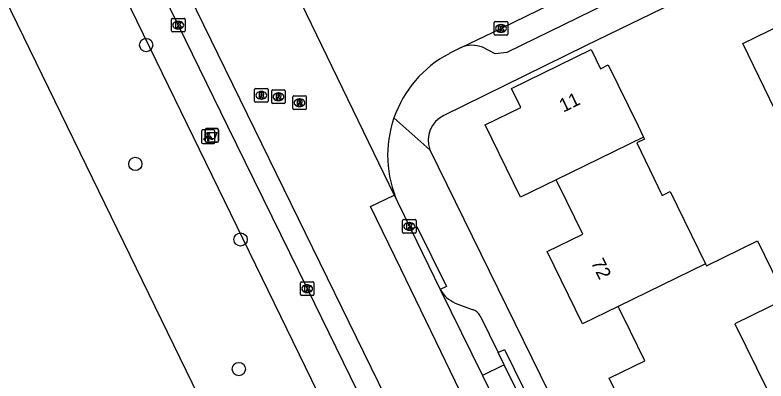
# Model space of a CAD drawing. Extents: x 160457 to 162082, y 388340 to 389736.
# Drawn here: x 161211.9 to 161267.1, y 388969 to 388995.9 of the extents above; entities that cross this region are included whole.
import ezdxf

# ---------------------------------------------------------------- set-up
doc = ezdxf.new("R2010")
doc.units = 0
for name, color, linetype in [('IMGEO_Afvalbak', 7, 'Continuous'), ('IMGEO_Boom', 7, 'Continuous'), ('IMGEO_Groenvoorziening', 7, 'Continuous'), ('IMGEO_Kolk', 7, 'Continuous'), ('IMGEO_Lichtpunt', 7, 'Continuous'), ('IMGEO_Muur', 7, 'Continuous'), ('IMGEO_Pand', 7, 'Continuous'), ('IMGEO_Pand_nummerreeks', 7, 'Continuous'), ('IMGEO_Parkeervlak_open', 7, 'Continuous'), ('IMGEO_Rijbaan_lokaal_gesloten', 7, 'Continuous'), ('IMGEO_Rijbaan_lokaal_open', 7, 'Continuous'), ('IMGEO_Rioolput', 7, 'Continuous'), ('IMGEO_Voetpad_open', 7, 'Continuous'), ('IMGEO_Waterloop', 7, 'Continuous')]:
    doc.layers.add(name, color=color, linetype=linetype)

msp = doc.modelspace()

# ---------------------------------------------------------------- linework, layer by layer
at = {"layer": 'IMGEO_Afvalbak'}
for p, q in [((161225.843, 388986.668), (161225.843, 388987.468)), ((161225.843, 388987.468), (161225.843, 388986.668)), ((161225.943, 388987.568), (161226.733, 388987.568)), ((161226.733, 388987.568), (161225.943, 388987.568)), ((161226.833, 388987.468), (161226.833, 388986.668)), ((161226.833, 388986.668), (161226.833, 388987.468)), ((161226.733, 388986.568), (161225.943, 388986.568)), ((161225.943, 388986.568), (161226.733, 388986.568))]:
    msp.add_line(p, q, dxfattribs=at)
msp.add_lwpolyline([(161225.986, 388987.282), (161226.69, 388987.282), (161226.541, 388986.812), (161226.135, 388986.812), (161225.986, 388987.282)], dxfattribs=at)
for centre, start, end in [((161225.943, 388987.468), 90, 180), ((161225.943, 388987.468), 90, 180), ((161226.733, 388987.468), 0, 90), ((161226.733, 388987.468), 360, 90), ((161225.943, 388986.668), 180, 270), ((161225.943, 388986.668), 180, 270), ((161226.733, 388986.668), 270, 0), ((161226.733, 388986.668), 270, 0)]:
    msp.add_arc(centre, 0.1, start, end, dxfattribs=at)
at = {"layer": 'IMGEO_Boom'}
for centre in [(161221.508, 388993.717), (161220.71, 388984.974), (161228.447, 388979.419), (161228.318, 388969.893)]:
    msp.add_circle(centre, 0.489, dxfattribs=at)
at = {"layer": 'IMGEO_Groenvoorziening'}
msp.add_lwpolyline([(161169.682, 389082.224), (161176.809, 389085.842), (161261.619, 388911.68)], dxfattribs=at)
at = {"layer": 'IMGEO_Kolk'}
for p, q in [((161223.361, 388994.752), (161223.361, 388995.604)), ((161223.436, 388995.678), (161224.288, 388995.678)), ((161223.849, 388995.458), (161223.874, 388995.458)), ((161224.362, 388995.604), (161224.362, 388994.752)), ((161247.16, 388995.44), (161248.012, 388995.44)), ((161223.872, 388994.898), (161223.847, 388994.898)), ((161247.085, 388994.514), (161247.085, 388995.366)), ((161247.573, 388995.22), (161247.598, 388995.22)), ((161248.086, 388995.366), (161248.086, 388994.514)), ((161224.288, 388994.678), (161223.436, 388994.678)), ((161248.012, 388994.44), (161247.16, 388994.44)), ((161247.596, 388994.66), (161247.571, 388994.66)), ((161240.343, 388979.957), (161240.343, 388980.809)), ((161240.418, 388980.883), (161241.27, 388980.883)), ((161240.831, 388980.663), (161240.856, 388980.663)), ((161241.344, 388980.809), (161241.344, 388979.957)), ((161240.854, 388980.103), (161240.829, 388980.103)), ((161241.27, 388979.883), (161240.418, 388979.883)), ((161232.84, 388975.375), (161232.84, 388976.227)), ((161232.915, 388976.301), (161233.767, 388976.301)), ((161233.328, 388976.081), (161233.353, 388976.081)), ((161233.841, 388976.227), (161233.841, 388975.375)), ((161233.351, 388975.521), (161233.326, 388975.521)), ((161233.767, 388975.301), (161232.915, 388975.301))]:
    msp.add_line(p, q, dxfattribs=at)
for points in [[(161223.361, 388994.752), (161223.361, 388995.604)], [(161223.436, 388995.678), (161224.288, 388995.678)], [(161223.682, 388995.378), (161223.805, 388995.378), (161223.805, 388995.227), (161223.935, 388995.378), (161224.099, 388995.378), (161223.953, 388995.227), (161224.106, 388994.978), (161223.954, 388994.978), (161223.869, 388995.142), (161223.805, 388995.075), (161223.805, 388994.978), (161223.682, 388994.978), (161223.682, 388995.378)], [(161224.362, 388995.604), (161224.362, 388994.752)], [(161247.16, 388995.44), (161248.012, 388995.44)], [(161247.085, 388994.514), (161247.085, 388995.366)], [(161247.406, 388995.14), (161247.529, 388995.14), (161247.529, 388994.989), (161247.659, 388995.14), (161247.823, 388995.14), (161247.677, 388994.989), (161247.83, 388994.74), (161247.678, 388994.74), (161247.593, 388994.904), (161247.529, 388994.837), (161247.529, 388994.74), (161247.406, 388994.74), (161247.406, 388995.14)], [(161248.086, 388995.366), (161248.086, 388994.514)], [(161224.288, 388994.678), (161223.436, 388994.678)], [(161248.012, 388994.44), (161247.16, 388994.44)], [(161240.343, 388979.957), (161240.343, 388980.809)], [(161240.418, 388980.883), (161241.27, 388980.883)], [(161240.664, 388980.583), (161240.787, 388980.583), (161240.787, 388980.432), (161240.917, 388980.583), (161241.081, 388980.583), (161240.935, 388980.432), (161241.088, 388980.183), (161240.936, 388980.183), (161240.851, 388980.347), (161240.787, 388980.28), (161240.787, 388980.183), (161240.664, 388980.183), (161240.664, 388980.583)], [(161241.344, 388980.809), (161241.344, 388979.957)], [(161241.27, 388979.883), (161240.418, 388979.883)], [(161232.84, 388975.375), (161232.84, 388976.227)], [(161232.915, 388976.301), (161233.767, 388976.301)], [(161233.841, 388976.227), (161233.841, 388975.375)], [(161233.161, 388976.001), (161233.284, 388976.001), (161233.284, 388975.85), (161233.414, 388976.001), (161233.578, 388976.001), (161233.432, 388975.85), (161233.585, 388975.601), (161233.433, 388975.601), (161233.348, 388975.765), (161233.284, 388975.698), (161233.284, 388975.601), (161233.161, 388975.601), (161233.161, 388976.001)], [(161233.767, 388975.301), (161232.915, 388975.301)]]:
    msp.add_lwpolyline(points, dxfattribs=at)
for centre, start, end in [((161223.438, 388995.602), 91.552, 178.448), ((161223.438, 388995.602), 91.552, 178.448), ((161224.286, 388995.602), 1.552, 88.448), ((161224.286, 388995.602), 1.552, 88.448), ((161247.162, 388995.364), 91.552, 178.448), ((161247.162, 388995.364), 91.552, 178.448), ((161248.01, 388995.364), 1.552, 88.448), ((161248.01, 388995.364), 1.552, 88.448), ((161223.438, 388994.754), 181.552, 268.448), ((161223.438, 388994.754), 181.552, 268.448), ((161224.286, 388994.754), 271.552, 358.448), ((161224.286, 388994.754), 271.552, 358.448), ((161247.162, 388994.516), 181.552, 268.448), ((161247.162, 388994.516), 181.552, 268.448), ((161248.01, 388994.516), 271.552, 358.448), ((161248.01, 388994.516), 271.552, 358.448), ((161240.42, 388980.807), 91.552, 178.448), ((161240.42, 388980.807), 91.552, 178.448), ((161241.268, 388980.807), 1.552, 88.448), ((161241.268, 388980.807), 1.552, 88.448), ((161240.42, 388979.959), 181.552, 268.448), ((161240.42, 388979.959), 181.552, 268.448), ((161241.268, 388979.959), 271.552, 358.448), ((161241.268, 388979.959), 271.552, 358.448), ((161232.917, 388976.225), 91.552, 178.448), ((161232.917, 388976.225), 91.552, 178.448), ((161233.765, 388976.225), 1.552, 88.448), ((161233.765, 388976.225), 1.552, 88.448), ((161232.917, 388975.377), 181.552, 268.448), ((161232.917, 388975.377), 181.552, 268.448), ((161233.765, 388975.377), 271.552, 358.448), ((161233.765, 388975.377), 271.552, 358.448)]:
    msp.add_arc(centre, 0.0765, start, end, dxfattribs=at)
for centre, major_axis, ratio, start_param, end_param in [((161223.848, 388995.178), (-0.387, 0.002), 0.722429, 4.712389, 7.853982), ((161223.873, 388995.178), (-0.39, 0.002), 0.717154, 1.570796, 4.712389), ((161247.572, 388994.94), (-0.387, 0.002), 0.722429, 4.712389, 7.853982), ((161247.597, 388994.94), (-0.39, 0.002), 0.717154, 1.570796, 4.712389), ((161240.83, 388980.383), (-0.387, 0.002), 0.722429, 4.712389, 7.853982), ((161240.855, 388980.383), (-0.39, 0.002), 0.717154, 1.570796, 4.712389), ((161233.327, 388975.801), (-0.387, 0.002), 0.722429, 4.712389, 7.853982), ((161233.352, 388975.801), (-0.39, 0.002), 0.717154, 1.570796, 4.712389)]:
    msp.add_ellipse(centre, major_axis=major_axis, ratio=ratio, start_param=start_param, end_param=end_param, dxfattribs=at)
at = {"layer": 'IMGEO_Lichtpunt'}
for p, q in [((161225.567, 388987.375), (161225.567, 388986.568)), ((161225.567, 388987.375), (161225.567, 388986.568)), ((161226.469, 388987.47), (161225.661, 388987.47)), ((161226.469, 388987.47), (161225.661, 388987.47)), ((161226.563, 388986.568), (161226.563, 388987.375)), ((161226.563, 388986.568), (161226.563, 388987.375)), ((161225.661, 388986.474), (161226.469, 388986.474)), ((161225.661, 388986.474), (161226.469, 388986.474))]:
    msp.add_line(p, q, dxfattribs=at)
for points in [[(161225.941, 388987.039), (161225.98, 388987.011), (161225.792, 388986.749), (161225.754, 388986.776), (161225.941, 388987.039)], [(161226.043, 388986.991), (161226.09, 388986.991), (161226.09, 388986.669), (161226.043, 388986.669), (161226.043, 388986.991)], [(161226.153, 388987.011), (161226.191, 388987.038), (161226.378, 388986.776), (161226.339, 388986.748), (161226.153, 388987.011)]]:
    msp.add_lwpolyline(points, dxfattribs=at)
msp.add_circle((161226.066, 388987.173), 0.0994, dxfattribs=at)
for centre, start, end in [((161225.661, 388987.375), 90, 180), ((161225.661, 388987.375), 90, 180), ((161226.469, 388987.375), 0, 90), ((161226.469, 388987.375), 0, 90), ((161225.661, 388986.568), 180, 270), ((161225.661, 388986.568), 180, 270), ((161226.469, 388986.568), 270, 0), ((161226.469, 388986.568), 270, 360)]:
    msp.add_arc(centre, 0.0946, start, end, dxfattribs=at)
at = {"layer": 'IMGEO_Muur'}
msp.add_lwpolyline([(161261.842, 388997.587), (161253.845, 388993.681)], dxfattribs=at)
at = {"layer": 'IMGEO_Pand'}
for points in [[(161270.981, 388989.562), (161268.115, 388988.163), (161265.35, 388993.825), (161268.216, 388995.224)], [(161251.646, 388983.814), (161249.024, 388982.533), (161246.43, 388987.84), (161249.052, 388989.122), (161248.363, 388990.532), (161254.201, 388993.385), (161254.89, 388991.975), (161255.474, 388992.26), (161257.668, 388987.768), (161258.066, 388986.952)], [(161258.066, 388986.952), (161251.646, 388983.814)], [(161258.066, 388986.952), (161258.141, 388986.799), (161257.558, 388986.514), (161259.44, 388982.661), (161260.023, 388982.946), (161262.616, 388977.638)], [(161256.198, 388974.501), (161253.576, 388973.22), (161250.982, 388978.527), (161253.604, 388979.809), (161252.435, 388982.2), (161251.721, 388983.661), (161251.646, 388983.814)], [(161262.616, 388977.638), (161262.691, 388977.485), (161266.429, 388979.311), (161268.512, 388975.048), (161264.773, 388973.222), (161267.162, 388968.332)], [(161262.616, 388977.638), (161256.198, 388974.501)], [(161260.746, 388965.197), (161258.124, 388963.915), (161255.529, 388969.223), (161258.152, 388970.505), (161257.099, 388972.659), (161256.273, 388974.348), (161256.198, 388974.501)]]:
    msp.add_lwpolyline(points, dxfattribs=at)
at = {"layer": 'IMGEO_Parkeervlak_open'}
msp.add_lwpolyline([(161247.825, 388970.206), (161246.226, 388969.421)], dxfattribs=at)
at = {"layer": 'IMGEO_Rijbaan_lokaal_gesloten'}
for points in [[(161267.467, 388909.788), (161175.431, 389098.144)], [(161176.223, 389092.673), (161178.058, 389088.894), (161180.499, 389083.878), (161187.048, 389070.448), (161195.466, 389053.348), (161206.501, 389030.746), (161215.107, 389013.085), (161221.505, 389000), (161223.863, 388995.178), (161227.484, 388987.759), (161233.342, 388975.802), (161243.902, 388954.184), (161252.438, 388936.774), (161261.81, 388917.456), (161265.936, 388909.029)], [(161231.35, 389000), (161239.729, 388982.689)], [(161272.138, 388912.105), (161253.979, 388949.213), (161246.821, 388963.638), (161240.225, 388977.264), (161238.004, 388981.853), (161239.729, 388982.689)], [(161239.729, 388982.689), (161239.995, 388982.14)], [(161239.995, 388982.14), (161240.948, 388980.165)], [(161240.948, 388980.165), (161243.12, 388975.751)], [(161243.12, 388975.751), (161246.226, 388969.421)], [(161246.226, 388969.421), (161247.514, 388966.796)]]:
    msp.add_lwpolyline(points, dxfattribs=at)
at = {"layer": 'IMGEO_Rijbaan_lokaal_open'}
for points in [[(161244.668, 388993.532), (161247.585, 388994.941), (161257.929, 389000), (161260.015, 389001.02), (161261.528, 389001.763)], [(161244.668, 388993.532), (161243.767, 388993.082)]]:
    msp.add_lwpolyline(points, dxfattribs=at)
for centre, start, end in [((161247.716, 388985.601), 117.8264, 160.985), ((161247.714, 388985.599), 160.968, 204.1343)]:
    msp.add_arc(centre, 8.459, start, end, dxfattribs=at)
at = {"layer": 'IMGEO_Rioolput'}
for p, q in [((161229.469, 388989.594), (161229.469, 388990.446)), ((161229.544, 388990.52), (161230.396, 388990.52)), ((161230.47, 388990.446), (161230.47, 388989.594)), ((161230.806, 388990.416), (161231.658, 388990.416)), ((161229.957, 388990.3), (161229.982, 388990.3)), ((161230.731, 388989.49), (161230.731, 388990.342)), ((161231.219, 388990.196), (161231.244, 388990.196)), ((161231.732, 388990.342), (161231.732, 388989.49)), ((161232.277, 388989.044), (161232.277, 388989.896)), ((161232.352, 388989.97), (161233.204, 388989.97)), ((161233.278, 388989.896), (161233.278, 388989.044)), ((161230.396, 388989.52), (161229.544, 388989.52)), ((161229.98, 388989.74), (161229.955, 388989.74)), ((161231.658, 388989.416), (161230.806, 388989.416)), ((161231.242, 388989.636), (161231.217, 388989.636)), ((161232.765, 388989.75), (161232.79, 388989.75)), ((161233.204, 388988.97), (161232.352, 388988.97)), ((161232.788, 388989.19), (161232.763, 388989.19))]:
    msp.add_line(p, q, dxfattribs=at)
for points in [[(161229.469, 388989.594), (161229.469, 388990.446)], [(161229.544, 388990.52), (161230.396, 388990.52)], [(161230.47, 388990.446), (161230.47, 388989.594)], [(161230.806, 388990.416), (161231.658, 388990.416)], [(161230.058, 388990.218), (161229.806, 388990.22), (161229.806, 388989.82)], [(161229.806, 388989.82), (161229.93, 388989.82), (161229.93, 388989.982), (161229.941, 388989.982)], [(161229.984, 388990.139), (161229.93, 388990.139), (161229.93, 388990.058)], [(161229.93, 388990.058), (161229.982, 388990.058)], [(161229.988, 388989.953), (161230.059, 388989.82), (161230.199, 388989.82), (161230.134, 388989.946)], [(161230.731, 388989.49), (161230.731, 388990.342)], [(161231.32, 388990.114), (161231.068, 388990.116), (161231.068, 388989.716)], [(161231.068, 388989.716), (161231.192, 388989.716), (161231.192, 388989.878), (161231.203, 388989.878)], [(161231.246, 388990.035), (161231.192, 388990.035), (161231.192, 388989.954)], [(161231.192, 388989.954), (161231.244, 388989.954)], [(161231.732, 388990.342), (161231.732, 388989.49)], [(161232.277, 388989.044), (161232.277, 388989.896)], [(161232.352, 388989.97), (161233.204, 388989.97)], [(161233.278, 388989.896), (161233.278, 388989.044)], [(161230.396, 388989.52), (161229.544, 388989.52)], [(161231.658, 388989.416), (161230.806, 388989.416)], [(161231.25, 388989.849), (161231.321, 388989.716), (161231.461, 388989.716), (161231.396, 388989.842)], [(161232.866, 388989.668), (161232.614, 388989.67), (161232.614, 388989.27)], [(161232.614, 388989.27), (161232.738, 388989.27), (161232.738, 388989.432), (161232.749, 388989.432)], [(161232.792, 388989.589), (161232.738, 388989.589), (161232.738, 388989.508)], [(161232.738, 388989.508), (161232.79, 388989.508)], [(161232.796, 388989.403), (161232.867, 388989.27), (161233.007, 388989.27), (161232.942, 388989.396)], [(161233.204, 388988.97), (161232.352, 388988.97)]]:
    msp.add_lwpolyline(points, dxfattribs=at)
for centre, radius, start, end in [((161229.546, 388990.444), 0.0765, 91.552, 178.448), ((161229.546, 388990.444), 0.0765, 91.552, 178.448), ((161230.394, 388990.444), 0.0765, 1.552, 88.448), ((161230.394, 388990.444), 0.0765, 1.552, 88.448), ((161230.808, 388990.34), 0.0765, 91.552, 178.448), ((161230.808, 388990.34), 0.0765, 91.552, 178.448), ((161231.656, 388990.34), 0.0765, 1.552, 88.448), ((161231.656, 388990.34), 0.0765, 1.552, 88.448), ((161229.94, 388989.929), 0.0533, 26.0293, 88.6989), ((161229.966, 388990.247), 0.19, 274.7715, 282.9687), ((161229.99, 388990.043), 0.0964, 77.0061, 93.1865), ((161230.004, 388990.1), 0.0378, 276.6634, 79.6772), ((161230.057, 388990.108), 0.109, 350.3612, 89.416), ((161230.055, 388990.108), 0.112, 277.5842, 350.9817), ((161230.039, 388989.893), 0.108, 29.5134, 73.7905), ((161231.202, 388989.825), 0.0533, 26.0293, 88.6989), ((161231.228, 388990.143), 0.19, 274.7715, 282.9687), ((161231.252, 388989.939), 0.0964, 77.0061, 93.1865), ((161231.266, 388989.996), 0.0378, 276.6634, 79.6772), ((161231.319, 388990.004), 0.109, 350.3612, 89.416), ((161231.317, 388990.004), 0.112, 277.5842, 350.9817), ((161231.301, 388989.789), 0.108, 29.5134, 73.7905), ((161232.354, 388989.894), 0.0765, 91.552, 178.448), ((161232.354, 388989.894), 0.0765, 91.552, 178.448), ((161233.202, 388989.894), 0.0765, 1.552, 88.448), ((161233.202, 388989.894), 0.0765, 1.552, 88.448), ((161229.546, 388989.596), 0.0765, 181.552, 268.448), ((161229.546, 388989.596), 0.0765, 181.552, 268.448), ((161230.394, 388989.596), 0.0765, 271.552, 358.448), ((161230.394, 388989.596), 0.0765, 271.552, 358.448), ((161230.808, 388989.492), 0.0765, 181.552, 268.448), ((161230.808, 388989.492), 0.0765, 181.552, 268.448), ((161231.656, 388989.492), 0.0765, 271.552, 358.448), ((161231.656, 388989.492), 0.0765, 271.552, 358.448), ((161232.748, 388989.379), 0.0533, 26.0293, 88.6989), ((161232.774, 388989.697), 0.19, 274.7715, 282.9687), ((161232.798, 388989.493), 0.0964, 77.0061, 93.1865), ((161232.812, 388989.55), 0.0378, 276.6634, 79.6772), ((161232.865, 388989.558), 0.109, 350.3612, 89.416), ((161232.863, 388989.558), 0.112, 277.5842, 350.9817), ((161232.847, 388989.343), 0.108, 29.5134, 73.7905), ((161232.354, 388989.046), 0.0765, 181.552, 268.448), ((161232.354, 388989.046), 0.0765, 181.552, 268.448), ((161233.202, 388989.046), 0.0765, 271.552, 358.448), ((161233.202, 388989.046), 0.0765, 271.552, 358.448)]:
    msp.add_arc(centre, radius, start, end, dxfattribs=at)
for centre, major_axis, ratio, start_param, end_param in [((161229.956, 388990.02), (-0.387, 0.002), 0.722429, 4.712389, 7.853982), ((161229.981, 388990.02), (-0.39, 0.002), 0.717154, 1.570796, 4.712389), ((161231.218, 388989.916), (-0.387, 0.002), 0.722429, 4.712389, 7.853982), ((161231.243, 388989.916), (-0.39, 0.002), 0.717154, 1.570796, 4.712389), ((161232.764, 388989.47), (-0.387, 0.002), 0.722429, 4.712389, 7.853982), ((161232.789, 388989.47), (-0.39, 0.002), 0.717154, 1.570796, 4.712389)]:
    msp.add_ellipse(centre, major_axis=major_axis, ratio=ratio, start_param=start_param, end_param=end_param, dxfattribs=at)
at = {"layer": 'IMGEO_Voetpad_open'}
for points in [[(161261.602, 388999.838), (161248.011, 388993.166), (161247.158, 388993.077), (161246.221, 388993.552)], [(161266.025, 388999.645), (161262.69, 388998.002), (161261.842, 388997.587), (161253.845, 388993.681), (161253.796, 388993.656), (161243.393, 388988.545)], [(161239.718, 388988.357), (161242.363, 388986.019)], [(161242.363, 388986.019), (161277.316, 388914.672)], [(161240.948, 388980.165), (161241.396, 388980.385), (161243.568, 388975.971), (161243.12, 388975.751)], [(161244.227, 388974.746), (161245.468, 388974.267)], [(161246.058, 388973.793), (161247.384, 388971.101)], [(161247.384, 388971.101), (161247.831, 388971.322), (161249.967, 388966.988), (161249.519, 388966.767)], [(161247.825, 388970.206), (161247.384, 388971.101)], [(161249.116, 388967.585), (161247.825, 388970.206)]]:
    msp.add_lwpolyline(points, dxfattribs=at)
for centre, radius, start, end in [((161245.468, 388991.7), 1.999, 67.876, 113.5997), ((161244.242, 388986.726), 2.007, 115.0092, 200.6235), ((161245.04, 388976.754), 2.166, 207.5761, 247.9538), ((161245.245, 388973.385), 0.909, 26.6352, 75.8087)]:
    msp.add_arc(centre, radius, start, end, dxfattribs=at)
at = {"layer": 'IMGEO_Waterloop'}
msp.add_lwpolyline([(161259.547, 388906.282), (161259.092, 388906.228), (161258.634, 388906.213), (161258.177, 388906.239), (161257.723, 388906.303), (161257.277, 388906.407), (161256.842, 388906.55), (161256.42, 388906.729), (161256.016, 388906.945), (161255.632, 388907.195), (161255.271, 388907.477), (161254.936, 388907.789), (161254.629, 388908.129), (161254.353, 388908.495), (161254.11, 388908.883), (161253.901, 388909.291), (161209.725, 389000), (161169.682, 389082.224)], dxfattribs=at)

# ---------------------------------------------------------------- texts
at = {"layer": 'IMGEO_Pand_nummerreeks'}
for s, rotation, p in [('11', 26.0467, (161252.164, 388988.739)), ('72', 296.0522, (161254.179, 388977.725))]:
    msp.add_text(s, height=1, rotation=rotation, dxfattribs=at).set_placement(p)

doc.saveas('drawing.dxf')
